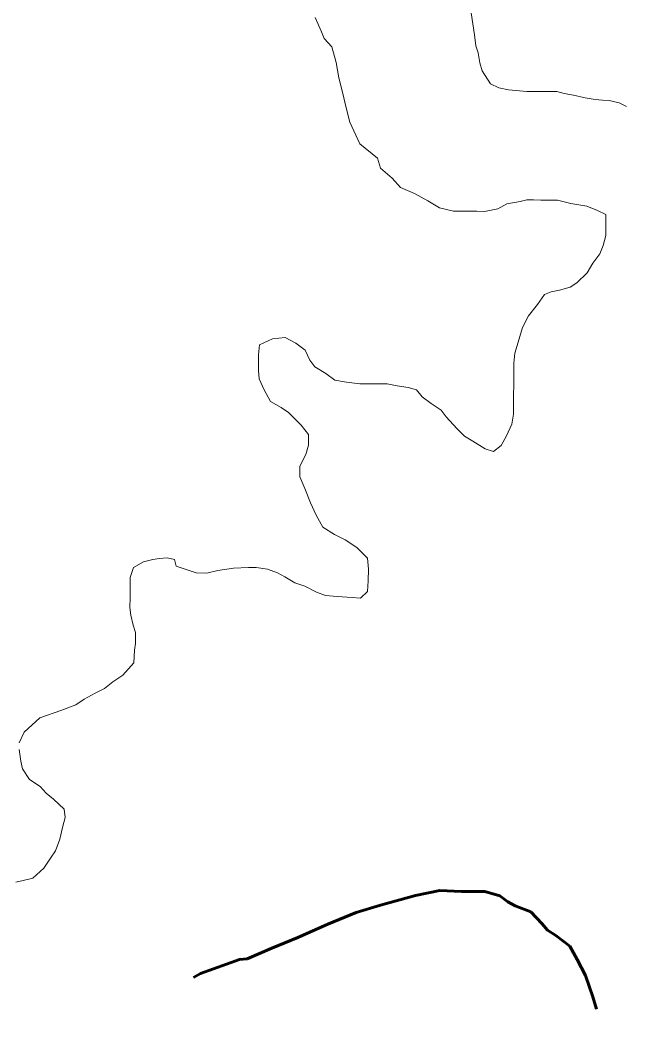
# Model space of a CAD drawing. Extents: x -1643653 to 4543381, y 1624270 to 13878484.
# Drawn here: x 803664.1 to 803846.1, y 9015750.1 to 9016053.1 of the extents above; entities that cross this region are included whole.
import ezdxf

# ---------------------------------------------------------------- set-up
doc = ezdxf.new("R2010")
doc.units = 0
doc.header["$LTSCALE"] = 200
doc.linetypes.add('LONG_DASH_SHORT_DASH', pattern=[9.9, 6, -1.2, 1.5, -1.2])
doc.layers.add('60', color=7, linetype='Continuous', lineweight=13)

msp = doc.modelspace()

# ---------------------------------------------------------------- linework, layer by layer
at = {"layer": '60'}
for points in [[(803752.8, 9016053.9), (803754.7, 9016049.6), (803755.5, 9016047.6), (803757.8, 9016045.1), (803759.1, 9016040.4)], [(803752.8, 9016053.9), (803754.7, 9016049.6), (803755.5, 9016047.6), (803757.8, 9016045.1), (803759.1, 9016040.4)], [(803846.3, 9016027.2), (803844.1, 9016028.3), (803841.1, 9016029), (803839.1, 9016029.1), (803836.9, 9016029.3), (803833.9, 9016029.8), (803830.4, 9016030.6), (803827.6, 9016031.1), (803825.4, 9016031.7), (803822.1, 9016031.7), (803819.4, 9016031.7), (803816.4, 9016031.7), (803813.1, 9016032), (803810.9, 9016032.2), (803807.9, 9016032.8), (803805.4, 9016034), (803802.9, 9016037.9), (803802.9, 9016037.9), (803802.2, 9016040.3), (803801.7, 9016043.3), (803801, 9016045.4), (803800.6, 9016048.7), (803800.6, 9016048.7), (803799.6, 9016055.3)], [(803846.3, 9016027.2), (803844.1, 9016028.3), (803841.1, 9016029), (803839.1, 9016029.1), (803836.9, 9016029.3), (803833.9, 9016029.8), (803830.4, 9016030.6), (803827.6, 9016031.1), (803825.4, 9016031.7), (803822.1, 9016031.7), (803819.4, 9016031.7), (803816.4, 9016031.7), (803813.1, 9016032), (803810.9, 9016032.2), (803807.9, 9016032.8), (803805.4, 9016034), (803802.9, 9016037.9), (803802.9, 9016037.9), (803802.2, 9016040.3), (803801.7, 9016043.3), (803801, 9016045.4), (803800.6, 9016048.7), (803800.6, 9016048.7), (803799.6, 9016055.3)], [(803759.1, 9016040.4), (803759.9, 9016035.8), (803761, 9016031.5), (803762.1, 9016026.8), (803763.2, 9016022.5), (803766.2, 9016016), (803771.5, 9016011.7), (803772.4, 9016008.7), (803775.9, 9016005.7), (803778.4, 9016002.9), (803782.6, 9016001.1), (803786.6, 9015998.9), (803790.1, 9015996.8), (803794.3, 9015995.8), (803796.3, 9015995.8), (803798.3, 9015995.8), (803801.3, 9015995.8), (803803.6, 9015995.7), (803807.6, 9015996.5), (803810.4, 9015998), (803814.4, 9015998.7), (803816.4, 9015999.2), (803818.4, 9015999.2), (803820.6, 9015999.1), (803822.6, 9015999.1), (803825.6, 9015999.1), (803829.6, 9015998.1), (803834.4, 9015997.3), (803837.6, 9015996), (803840.1, 9015994.8), (803840.1, 9015992.5), (803840.1, 9015988.5), (803839.3, 9015985.5), (803838.3, 9015983), (803836.2, 9015980.2), (803834.5, 9015977.3), (803831.4, 9015974.3)], [(803759.1, 9016040.4), (803759.9, 9016035.8), (803761, 9016031.5), (803762.1, 9016026.8), (803763.2, 9016022.5), (803766.2, 9016016), (803771.5, 9016011.7), (803772.4, 9016008.7), (803775.9, 9016005.7), (803778.4, 9016002.9), (803782.6, 9016001.1), (803786.6, 9015998.9), (803790.1, 9015996.8), (803794.3, 9015995.8), (803796.3, 9015995.8), (803798.3, 9015995.8), (803801.3, 9015995.8), (803803.6, 9015995.7), (803807.6, 9015996.5), (803810.4, 9015998), (803814.4, 9015998.7), (803816.4, 9015999.2), (803818.4, 9015999.2), (803820.6, 9015999.1), (803822.6, 9015999.1), (803825.6, 9015999.1), (803829.6, 9015998.1), (803834.4, 9015997.3), (803837.6, 9015996), (803840.1, 9015994.8), (803840.1, 9015992.5), (803840.1, 9015988.5), (803839.3, 9015985.5), (803838.3, 9015983), (803836.2, 9015980.2), (803834.5, 9015977.3), (803831.4, 9015974.3)], [(803831.4, 9015974.3), (803829.4, 9015973), (803826.2, 9015972.1), (803823.7, 9015971.6), (803821.7, 9015970.8), (803819.6, 9015967.8), (803816.9, 9015964.4), (803815.1, 9015960.9), (803814.3, 9015958.1), (803813.5, 9015955.4), (803812.8, 9015953.1), (803812.5, 9015950.1), (803812.5, 9015947.9), (803812.5, 9015943.6), (803812.4, 9015940.6), (803812.4, 9015938.3), (803812.4, 9015934.8), (803811.9, 9015931.8), (803810.3, 9015928.3), (803808.6, 9015925.4), (803806.3, 9015923.6), (803803.8, 9015924.4), (803800.1, 9015926.7), (803797.6, 9015928.2), (803795.3, 9015930.5), (803792.1, 9015934), (803790.6, 9015936), (803787.6, 9015938), (803784.9, 9015940), (803783.2, 9015942.1), (803780.7, 9015942.8), (803777.4, 9015943.3), (803774.4, 9015943.9), (803771.2, 9015943.9), (803768.4, 9015943.9), (803766.2, 9015943.9), (803762.2, 9015944.4), (803758.7, 9015945), (803756, 9015947), (803752.7, 9015949), (803751.2, 9015951), (803749.8, 9015954), (803747, 9015956.1), (803743.8, 9015957.8), (803740, 9015957.4), (803736, 9015955.6), (803735.7, 9015952.6), (803735.7, 9015947.9), (803735.9, 9015945.4), (803737.4, 9015942.3), (803739.4, 9015938.6), (803742.6, 9015936.8), (803744.8, 9015935.3), (803748.6, 9015931.5), (803750.8, 9015928.7), (803750.8, 9015925.5), (803750, 9015922.7), (803748.2, 9015919.2), (803748.2, 9015916), (803749.7, 9015912.5), (803751.4, 9015908.2), (803753.1, 9015904.5), (803755.1, 9015900.9), (803758.6, 9015898.7), (803761.8, 9015897.1)], [(803831.4, 9015974.3), (803829.4, 9015973), (803826.2, 9015972.1), (803823.7, 9015971.6), (803821.7, 9015970.8), (803819.6, 9015967.8), (803816.9, 9015964.4), (803815.1, 9015960.9), (803814.3, 9015958.1), (803813.5, 9015955.4), (803812.8, 9015953.1), (803812.5, 9015950.1), (803812.5, 9015947.9), (803812.5, 9015943.6), (803812.4, 9015940.6), (803812.4, 9015938.3), (803812.4, 9015934.8), (803811.9, 9015931.8), (803810.3, 9015928.3), (803808.6, 9015925.4), (803806.3, 9015923.6), (803803.8, 9015924.4), (803800.1, 9015926.7), (803797.6, 9015928.2), (803795.3, 9015930.5), (803792.1, 9015934), (803790.6, 9015936), (803787.6, 9015938), (803784.9, 9015940), (803783.2, 9015942.1), (803780.7, 9015942.8), (803777.4, 9015943.3), (803774.4, 9015943.9), (803771.2, 9015943.9), (803768.4, 9015943.9), (803766.2, 9015943.9), (803762.2, 9015944.4), (803758.7, 9015945), (803756, 9015947), (803752.7, 9015949), (803751.2, 9015951), (803749.8, 9015954), (803747, 9015956.1), (803743.8, 9015957.8), (803740, 9015957.4), (803736, 9015955.6), (803735.7, 9015952.6), (803735.7, 9015947.9), (803735.9, 9015945.4), (803737.4, 9015942.3), (803739.4, 9015938.6), (803742.6, 9015936.8), (803744.8, 9015935.3), (803748.6, 9015931.5), (803750.8, 9015928.7), (803750.8, 9015925.5), (803750, 9015922.7), (803748.2, 9015919.2), (803748.2, 9015916), (803749.7, 9015912.5), (803751.4, 9015908.2), (803753.1, 9015904.5), (803755.1, 9015900.9), (803758.6, 9015898.7), (803761.8, 9015897.1)], [(803761.8, 9015897.1), (803765.3, 9015894.8), (803768.5, 9015891.6), (803768.8, 9015888.3), (803768.7, 9015884.8), (803768.5, 9015881.6), (803766.4, 9015879.6), (803763.9, 9015879.8), (803759.4, 9015880.1), (803755.9, 9015880.4), (803753.2, 9015881.4), (803749.7, 9015883.2), (803746.7, 9015884.2), (803743.7, 9015886), (803741.5, 9015887.2), (803738.5, 9015888.3), (803735, 9015888.8), (803732.7, 9015888.8), (803728.2, 9015888.6), (803723.5, 9015887.9), (803720.2, 9015887.1), (803717, 9015887.2), (803714, 9015888.2), (803711, 9015889.2), (803710.5, 9015891.2), (803708.3, 9015891.7), (803706, 9015891.5), (803704, 9015891.2), (803701.2, 9015890.5), (803698.2, 9015888.8), (803697.2, 9015885.8), (803697.2, 9015881.8), (803697.2, 9015879.8), (803697.1, 9015876.8), (803697.4, 9015874.5), (803698.1, 9015871.5), (803698.8, 9015869.3)], [(803761.8, 9015897.1), (803765.3, 9015894.8), (803768.5, 9015891.6), (803768.8, 9015888.3), (803768.7, 9015884.8), (803768.5, 9015881.6), (803766.4, 9015879.6), (803763.9, 9015879.8), (803759.4, 9015880.1), (803755.9, 9015880.4), (803753.2, 9015881.4), (803749.7, 9015883.2), (803746.7, 9015884.2), (803743.7, 9015886), (803741.5, 9015887.2), (803738.5, 9015888.3), (803735, 9015888.8), (803732.7, 9015888.8), (803728.2, 9015888.6), (803723.5, 9015887.9), (803720.2, 9015887.1), (803717, 9015887.2), (803714, 9015888.2), (803711, 9015889.2), (803710.5, 9015891.2), (803708.3, 9015891.7), (803706, 9015891.5), (803704, 9015891.2), (803701.2, 9015890.5), (803698.2, 9015888.8), (803697.2, 9015885.8), (803697.2, 9015881.8), (803697.2, 9015879.8), (803697.1, 9015876.8), (803697.4, 9015874.5), (803698.1, 9015871.5), (803698.8, 9015869.3)], [(803698.8, 9015869.3), (803698.8, 9015866), (803698.5, 9015864), (803698.3, 9015860.2), (803695, 9015856.5), (803692, 9015854.5), (803689.5, 9015852.5), (803686.7, 9015851.1), (803683.4, 9015849.3), (803680.9, 9015847.6), (803676.4, 9015845.9), (803670.1, 9015843.7), (803665.3, 9015839.4), (803663.8, 9015836.2)], [(803698.8, 9015869.3), (803698.8, 9015866), (803698.5, 9015864), (803698.3, 9015860.2), (803695, 9015856.5), (803692, 9015854.5), (803689.5, 9015852.5), (803686.7, 9015851.1), (803683.4, 9015849.3), (803680.9, 9015847.6), (803676.4, 9015845.9), (803670.1, 9015843.7), (803665.3, 9015839.4), (803663.8, 9015836.2)], [(803663.8, 9015834.2), (803664.3, 9015830.7), (803664.8, 9015828.4), (803667, 9015825.2), (803670.2, 9015823.1), (803672, 9015821.1), (803674.2, 9015819.3), (803677.4, 9015816.3), (803677.7, 9015813.8), (803676.9, 9015810.8), (803676.1, 9015807.3), (803674.8, 9015803.8), (803673.3, 9015801.6), (803671.3, 9015798.6), (803668, 9015795.6), (803665, 9015794.9), (803662.8, 9015794.4)], [(803663.8, 9015834.2), (803664.3, 9015830.7), (803664.8, 9015828.4), (803667, 9015825.2), (803670.2, 9015823.1), (803672, 9015821.1), (803674.2, 9015819.3), (803677.4, 9015816.3), (803677.7, 9015813.8), (803676.9, 9015810.8), (803676.1, 9015807.3), (803674.8, 9015803.8), (803673.3, 9015801.6), (803671.3, 9015798.6), (803668, 9015795.6), (803665, 9015794.9), (803662.8, 9015794.4)]]:
    msp.add_lwpolyline(points, dxfattribs=at)
at = {"layer": '60', "linetype": 'LONG_DASH_SHORT_DASH', "lineweight": 60}
msp.add_lwpolyline([(803837.3, 9015756.2), (803836.2, 9015759.9), (803834, 9015766.4), (803831.5, 9015771.2), (803829.3, 9015775.2), (803825.1, 9015778.4), (803822.6, 9015780), (803820.9, 9015782), (803817.6, 9015785.5), (803812.9, 9015787.3), (803810.7, 9015788.5), (803808.2, 9015790.3), (803803.7, 9015791.6), (803796.7, 9015791.6), (803790.2, 9015791.9), (803782.9, 9015790.4), (803772.4, 9015787.5), (803765.1, 9015785.3), (803756.6, 9015781.8), (803747.6, 9015777.8), (803739.8, 9015774.6), (803732.3, 9015771.4), (803730, 9015771.2), (803718.3, 9015767), (803716.2, 9015765.8)], dxfattribs=at)
at = {"layer": '60', "lineweight": 25}
msp.add_spline([(814781, 9009175.5), (814787.2, 9009173.4), (814796.9, 9009173.4), (814799.4, 9009172.4), (814805.1, 9009174.5), (814805.6, 9009176.5), (814811.7, 9009179.5), (814811.7, 9009179.5), (814801.5, 9009181), (814790.7, 9009181.5), (814784.1, 9009183.1), (814777.4, 9009185.1), (814778.4, 9009175.5)], degree=3, dxfattribs=at)

doc.saveas('drawing.dxf')
